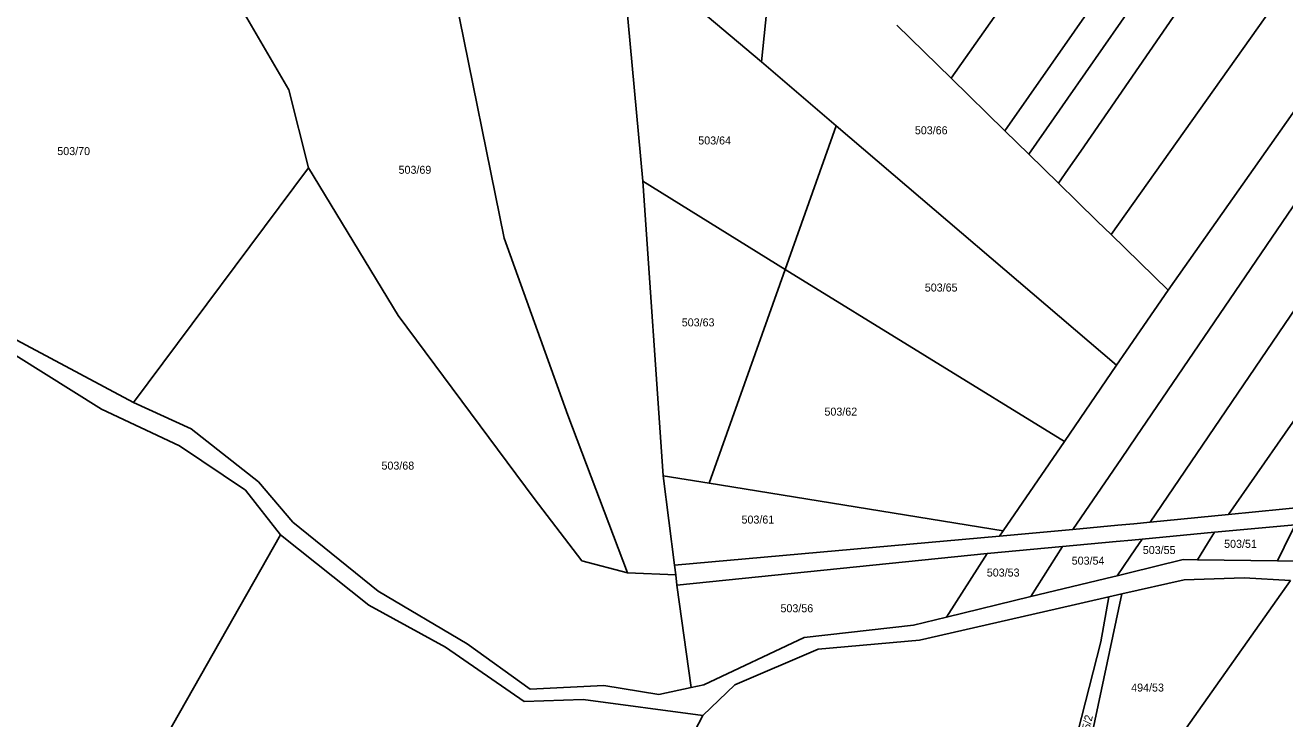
# Model space of a CAD drawing. Extents: x -580630 to -576196, y -1189024 to -1183567.
# Drawn here: x -579472.6 to -579205, y -1185331.8 to -1185184.6 of the extents above; entities that cross this region are included whole.
import ezdxf

# ---------------------------------------------------------------- set-up
doc = ezdxf.new("R2010")
doc.units = 0
for name, color, linetype in [('Vrstva 1', 7, 'Continuous'), ('Vrstva 18', 7, 'Continuous'), ('Vrstva 6', 7, 'Continuous')]:
    doc.layers.add(name, color=color, linetype=linetype)

msp = doc.modelspace()

# ---------------------------------------------------------------- linework, layer by layer
at = {"layer": 'Vrstva 1'}
for p, q in [((-579449.58, -1185264.69), (-579490.71, -1185242.73)), ((-579474.58, -1185254.69), (-579456.41, -1185266.07)), ((-579437.32, -1185270.3), (-579449.58, -1185264.69)), ((-579456.41, -1185266.07), (-579439.8, -1185273.85)), ((-579423.02, -1185281.51), (-579437.32, -1185270.3)), ((-579439.8, -1185273.85), (-579425.78, -1185283.3)), ((-579415.79, -1185290.08), (-579423.02, -1185281.51)), ((-579425.78, -1185283.3), (-579418.39, -1185292.76)), ((-579199.74, -1185286.79), (-579216.98, -1185288.47)), ((-579216.98, -1185288.47), (-579233.6, -1185290.08)), ((-579397.62, -1185304.71), (-579415.79, -1185290.08)), ((-579250.05, -1185291.68), (-579265.64, -1185293.08)), ((-579240.52, -1185290.75), (-579250.05, -1185291.68)), ((-579237.09, -1185290.42), (-579240.52, -1185290.75)), ((-579233.6, -1185290.08), (-579237.09, -1185290.42)), ((-579202.85, -1185290.64), (-579219.93, -1185292.24)), ((-579418.39, -1185292.76), (-579399.64, -1185307.69)), ((-579334.69, -1185299.25), (-579265.64, -1185293.08)), ((-579240.85, -1185294.2), (-579252.27, -1185295.27)), ((-579237.51, -1185293.89), (-579240.85, -1185294.2)), ((-579235.32, -1185293.68), (-579237.51, -1185293.89)), ((-579219.93, -1185292.24), (-579235.32, -1185293.68)), ((-579268.24, -1185296.77), (-579334.16, -1185303.49)), ((-579252.27, -1185295.27), (-579268.24, -1185296.77)), ((-579334.42, -1185301.26), (-579334.69, -1185299.25)), ((-579226.58, -1185298.04), (-579238.36, -1185300.9)), ((-579223.55, -1185298.07), (-579226.58, -1185298.04)), ((-579206.58, -1185298.27), (-579223.55, -1185298.07)), ((-579201.03, -1185298.34), (-579206.58, -1185298.27)), ((-579334.16, -1185303.49), (-579334.42, -1185301.26)), ((-579241.57, -1185301.68), (-579258.94, -1185305.89)), ((-579240.63, -1185301.45), (-579241.57, -1185301.68)), ((-579238.36, -1185300.9), (-579240.63, -1185301.45)), ((-579239.63, -1185305.32), (-579226.37, -1185302.32)), ((-579226.37, -1185302.32), (-579213.67, -1185301.88)), ((-579213.67, -1185301.88), (-579203.78, -1185302.47)), ((-579378.75, -1185315.92), (-579397.62, -1185304.71)), ((-579239.63, -1185305.32), (-579246.97, -1185339.81)), ((-579242.43, -1185305.95), (-579239.63, -1185305.32)), ((-579399.64, -1185307.69), (-579383.29, -1185316.63)), ((-579258.94, -1185305.89), (-579276.89, -1185310.24)), ((-579253.84, -1185308.53), (-579242.43, -1185305.95)), ((-579244.1, -1185315.51), (-579242.43, -1185305.95)), ((-579276.89, -1185310.24), (-579283.87, -1185311.93)), ((-579282.6, -1185315.16), (-579253.84, -1185308.53)), ((-579283.87, -1185311.93), (-579307.16, -1185314.58)), ((-579365.31, -1185325.52), (-579378.75, -1185315.92)), ((-579307.16, -1185314.58), (-579328.43, -1185324.63)), ((-579304.14, -1185317.07), (-579282.6, -1185315.16)), ((-579250.35, -1185339.75), (-579244.1, -1185315.51)), ((-579383.29, -1185316.63), (-579366.6, -1185328.15)), ((-579321.86, -1185324.61), (-579304.14, -1185317.07)), ((-579349.66, -1185324.78), (-579365.31, -1185325.52)), ((-579338.03, -1185326.7), (-579349.66, -1185324.78)), ((-579331.15, -1185325.22), (-579338.03, -1185326.7)), ((-579328.43, -1185324.63), (-579331.15, -1185325.22)), ((-579328.65, -1185331.11), (-579321.86, -1185324.61)), ((-579366.6, -1185328.15), (-579354.05, -1185327.71)), ((-579354.05, -1185327.71), (-579328.65, -1185331.11))]:
    msp.add_line(p, q, dxfattribs=at)
at = {"layer": 'Vrstva 6'}
for p, q in [((-579174.74, -1185078.44), (-579264.51, -1185206.97)), ((-579251.08, -1185200.03), (-579169.29, -1185082.49)), ((-579162.85, -1185087.27), (-579248.37, -1185211.3)), ((-579241.93, -1185229.03), (-579148.78, -1185097.72)), ((-579275.9, -1185195.84), (-579225.61, -1185124.31)), ((-579316.22, -1185192.35), (-579312.89, -1185159.71)), ((-579384.01, -1185165.19), (-579370.88, -1185229.81)), ((-579341.4, -1185217.66), (-579346.07, -1185167.13)), ((-579346.07, -1185167.13), (-579316.22, -1185192.35)), ((-579416.64, -1185198.32), (-579426, -1185182.17)), ((-579275.9, -1185195.84), (-579287.46, -1185184.55)), ((-579316.22, -1185192.35), (-579300.32, -1185205.92)), ((-579229.83, -1185240.85), (-579194.68, -1185190.98)), ((-579264.51, -1185206.97), (-579275.9, -1185195.84)), ((-579412.41, -1185214.84), (-579416.64, -1185198.32)), ((-579254.03, -1185204.27), (-579251.08, -1185200.03)), ((-579311.14, -1185236.47), (-579300.32, -1185205.92)), ((-579300.32, -1185205.92), (-579240.75, -1185256.77)), ((-579259.39, -1185211.97), (-579254.03, -1185204.27)), ((-579259.39, -1185211.97), (-579264.51, -1185206.97)), ((-579193.21, -1185208.29), (-579236.6, -1185271.95)), ((-579248.37, -1185211.3), (-579251.04, -1185215.16)), ((-579163.72, -1185211.81), (-579216.98, -1185288.47)), ((-579253.08, -1185218.13), (-579259.39, -1185211.97)), ((-579412.41, -1185214.84), (-579449.58, -1185264.69)), ((-579393.35, -1185246.2), (-579412.41, -1185214.84)), ((-579251.04, -1185215.16), (-579253.08, -1185218.13)), ((-579337.06, -1185280.22), (-579341.4, -1185217.66)), ((-579311.14, -1185236.47), (-579341.4, -1185217.66)), ((-579249.17, -1185221.95), (-579253.08, -1185218.13)), ((-579244.78, -1185226.24), (-579249.17, -1185221.95)), ((-579186.53, -1185220.74), (-579233.6, -1185290.08)), ((-579241.93, -1185229.03), (-579244.78, -1185226.24)), ((-579370.88, -1185229.81), (-579357.35, -1185267.39)), ((-579229.83, -1185240.85), (-579241.93, -1185229.03)), ((-579327.32, -1185281.8), (-579311.14, -1185236.47)), ((-579251.84, -1185272.95), (-579311.14, -1185236.47)), ((-579238.72, -1185253.81), (-579229.83, -1185240.85)), ((-579364.48, -1185285.09), (-579393.35, -1185246.2)), ((-579240.75, -1185256.77), (-579238.72, -1185253.81)), ((-579251.84, -1185272.95), (-579240.75, -1185256.77)), ((-579357.35, -1185267.39), (-579344.65, -1185300.86)), ((-579264.86, -1185291.94), (-579251.84, -1185272.95)), ((-579236.6, -1185271.95), (-579239.74, -1185276.56)), ((-579239.74, -1185276.56), (-579250.05, -1185291.68)), ((-579334.69, -1185299.25), (-579337.06, -1185280.22)), ((-579337.06, -1185280.22), (-579327.32, -1185281.8)), ((-579327.32, -1185281.8), (-579264.86, -1185291.94)), ((-579354.39, -1185298.32), (-579364.48, -1185285.09)), ((-579265.64, -1185293.08), (-579264.86, -1185291.94)), ((-579205.19, -1185295.43), (-579202.85, -1185290.64)), ((-579418.39, -1185292.76), (-579452.28, -1185352.53)), ((-579235.32, -1185293.68), (-579236.74, -1185295.76)), ((-579221.42, -1185294.65), (-579223.55, -1185298.07)), ((-579219.93, -1185292.24), (-579221.42, -1185294.65)), ((-579276.89, -1185310.24), (-579268.24, -1185296.77)), ((-579258.94, -1185305.89), (-579252.27, -1185295.27)), ((-579237.95, -1185297.53), (-579240.63, -1185301.45)), ((-579236.74, -1185295.76), (-579237.95, -1185297.53)), ((-579206.58, -1185298.27), (-579205.19, -1185295.43)), ((-579344.65, -1185300.86), (-579354.39, -1185298.32)), ((-579334.42, -1185301.26), (-579344.65, -1185300.86)), ((-579272.33, -1185399.25), (-579203.78, -1185302.47)), ((-579331.15, -1185325.22), (-579334.16, -1185303.49)), ((-579347.79, -1185367.41), (-579328.65, -1185331.11))]:
    msp.add_line(p, q, dxfattribs=at)

# ---------------------------------------------------------------- texts
at = {"layer": 'Vrstva 18'}
for s, p in [('503/66', (-579283.613, -1185207.73)), ('503/64', (-579329.623, -1185209.89)), ('503/70', (-579465.79, -1185212.15)), ('503/69', (-579393.293, -1185216.12)), ('503/65', (-579281.5, -1185241.12)), ('503/63', (-579333.13, -1185248.52)), ('503/62', (-579302.817, -1185267.47)), ('503/68', (-579396.923, -1185278.93)), ('503/61', (-579320.435, -1185290.39)), ('503/51', (-579217.912, -1185295.54)), ('503/54', (-579250.29, -1185299.11)), ('503/55', (-579235.187, -1185296.85)), ('503/53', (-579268.327, -1185301.64)), ('503/56', (-579312.16, -1185309.22)), ('494/53', (-579237.656, -1185326.06))]:
    msp.add_text(s, height=1.7, dxfattribs=at).set_placement(p)
msp.add_text('1475/2', height=1.7, rotation=77.29201, dxfattribs=at).set_placement((-579247.308, -1185338.01))

doc.saveas('drawing.dxf')
